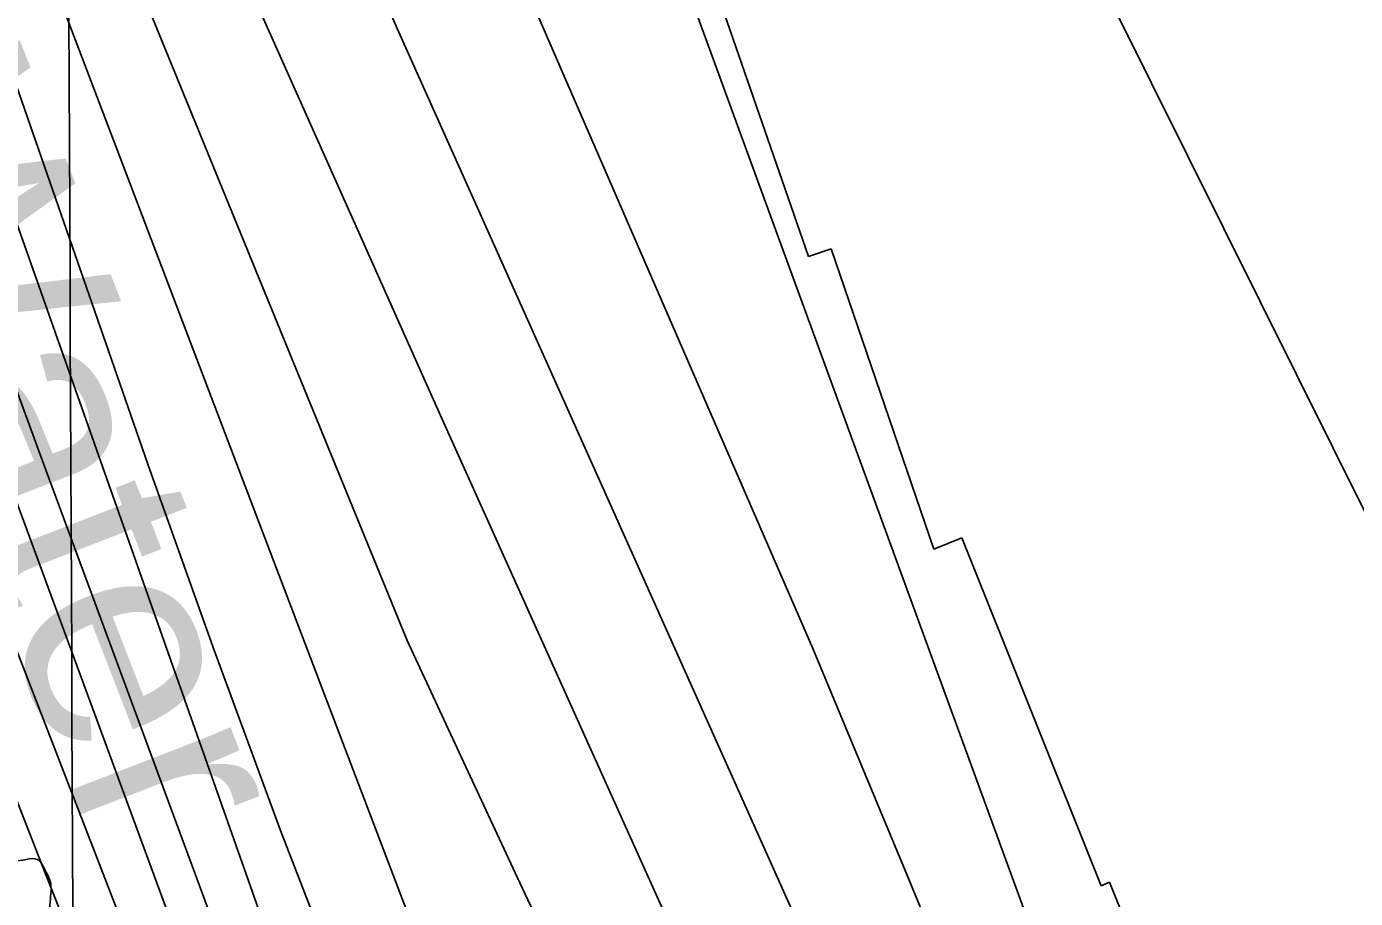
# Model space of a CAD drawing. Extents: x 3424494 to 3462436, y 522220 to 547718.
# Drawn here: x 3439095.3 to 3439588.5, y 542669.6 to 542993.2 of the extents above; entities that cross this region are included whole.
import ezdxf

# ---------------------------------------------------------------- set-up
doc = ezdxf.new("R2010")
doc.units = 0
for name, color, linetype in [('V-GRID-MAJR', 7, 'Continuous'), ('V-RIVR-EDGE', 7, 'Continuous'), ('V-RIVR-IDEN', 7, 'Continuous'), ('V-RRAP-RVMT', 7, 'Continuous'), ('V-TOPO-DPTH', 7, 'Continuous'), ('V-TOPO-MAJR', 7, 'Continuous'), ('V-TOPO-MINR', 7, 'Continuous'), ('V-TOPO-WATR', 7, 'Continuous')]:
    doc.layers.add(name, color=color, linetype=linetype)

msp = doc.modelspace()

# ---------------------------------------------------------------- linework, layer by layer
at = {"layer": 'V-GRID-MAJR'}
msp.add_spline([(3439178.107, 527657.921), (3439151.673, 533715.78), (3439125.227, 539776.723), (3439098.7800000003, 545837.68), (3439098.767, 545840.7490000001)], degree=3, dxfattribs=at)
at = {"layer": 'V-RIVR-EDGE'}
msp.add_spline([(3438393.423125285, 545837.5690011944), (3438393.605869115, 545836.8732841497), (3438395.0544969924, 545831.3864701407), (3438401.622584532, 545826.618094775), (3438403.802305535, 545821.1294729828), (3438403.783323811, 545813.4529951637), (3438405.216585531, 545801.7518895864), (3438408.4685411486, 545786.390798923), (3438409.178844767, 545777.9814201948), (3438409.1589591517, 545769.9393958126), (3438409.4928695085, 545757.1443622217), (3438410.9243234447, 545744.7121635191), (3438420.2902386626, 545688.7600382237), (3438423.4915763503, 545652.9283400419), (3438428.859076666, 545606.1248216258), (3438430.598228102, 545570.2967390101), (3438432.3735352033, 545549.0905189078), (3438435.9178221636, 545504.1192527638), (3438439.1616427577, 545485.4682430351), (3438444.9570581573, 545463.8865335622), (3438449.3137884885, 545451.8126502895), (3438457.7023777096, 545444.115382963), (3438458.05526979, 545438.9968271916), (3438458.7719006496, 545433.1462744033), (3438463.516774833, 545430.2101513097), (3438470.819571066, 545426.9021544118), (3438472.633745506, 545421.4144365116), (3438472.247409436, 545413.0077694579), (3438471.1055751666, 545394.7331529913), (3438468.146854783, 545380.8496147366), (3438467.7677498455, 545375.3673201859), (3438465.5473537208, 545364.4063466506), (3438464.7837204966, 545351.2484781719), (3438465.8523395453, 545339.9138230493), (3438471.673967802, 545328.9329638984), (3438480.745743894, 545301.8599209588), (3438480.7095882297, 545287.2380584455), (3438482.1383304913, 545273.7092200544), (3438487.217115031, 545257.9780633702), (3438494.1353829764, 545246.9944925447), (3438498.86850657, 545239.3062641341), (3438502.8596903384, 545227.233284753), (3438508.266961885, 545196.5138151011), (3438511.136197, 545174.2082436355), (3438523.4382353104, 545123.0009925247), (3438525.5863201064, 545104.7182410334), (3438525.5700500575, 545098.1384029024), (3438527.724462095, 545082.414477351), (3438530.970994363, 545064.8601073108), (3438530.937550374, 545051.3348844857), (3438530.541271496, 545038.9072052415), (3438527.597013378, 545030.8724119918), (3438526.841515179, 545021.0044625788), (3438528.6240534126, 545002.7226149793), (3438527.4605257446, 544975.6748810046), (3438526.314172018, 544955.572531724), (3438524.8104067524, 544938.7610054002), (3438526.986512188, 544931.8101973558), (3438537.919465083, 544918.2578577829), (3438543.7438050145, 544908.3736383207), (3438545.548940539, 544899.2304547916), (3438545.525439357, 544889.726244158), (3438542.5649111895, 544875.1116127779), (3438542.1686323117, 544862.6839335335), (3438543.6172601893, 544857.1971195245), (3438543.61183684, 544855.0038401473), (3438540.6766176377, 544850.6245125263), (3438539.1909302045, 544841.123917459), (3438540.2532220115, 544827.2304363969), (3438541.691907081, 544817.7226101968), (3438544.951093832, 544805.2858920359), (3438544.9140342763, 544790.29848296), (3438543.3949028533, 544767.2726650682), (3438545.902206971, 544746.4301837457), (3438547.696495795, 544732.9004414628), (3438549.124334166, 544719.0060565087), (3438553.4946228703, 544712.4153716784), (3438557.505692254, 544708.3844166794), (3438557.1347223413, 544706.1920411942), (3438556.0335631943, 544704.3670200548), (3438550.9086801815, 544701.4553020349), (3438550.1586053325, 544693.7806319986), (3438554.4927383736, 544672.5680846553), (3438557.728423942, 544650.6271558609), (3438563.1365993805, 544620.2732327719), (3438569.6631079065, 544598.6897155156), (3438581.954299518, 544543.0959056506), (3438585.194504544, 544522.9827096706), (3438584.7882828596, 544506.5340182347), (3438588.40578504, 544491.17202368), (3438594.9395246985, 544472.5128789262), (3438598.5615463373, 544458.9786171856), (3438598.513640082, 544439.6046493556), (3438598.4774844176, 544424.9827868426), (3438598.0793977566, 544411.8240144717), (3438598.064031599, 544405.6097229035), (3438599.5063322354, 544397.5640829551), (3438604.2177624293, 544381.1027370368), (3438610.372397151, 544356.9612977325), (3438613.2588062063, 544341.6011109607), (3438619.0867617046, 544333.17907775), (3438624.9056782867, 544321.1015789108), (3438628.147691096, 544301.7194760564), (3438628.823646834, 544279.4193279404), (3438634.9900321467, 544260.029993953), (3438634.968338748, 544251.256876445), (3438637.8484205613, 544233.3378637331), (3438638.5370307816, 544216.155367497), (3438645.087040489, 544204.0760608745), (3438650.9086687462, 544193.0952017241), (3438650.8815519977, 544182.1288048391), (3438651.555699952, 544159.0975635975), (3438651.5412376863, 544153.2488185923), (3438652.964556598, 544137.5267008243), (3438657.3176713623, 544123.9906312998), (3438667.1105977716, 544092.8947683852), (3438672.901493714, 544069.4853260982), (3438679.7953565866, 544048.6319980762), (3438680.4939096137, 544035.4705140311), (3438681.9289791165, 544024.50050158), (3438680.4487150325, 544017.1931858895), (3438685.52569179, 544000.73093608), (3438686.9408756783, 543981.7188992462), (3438692.7299638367, 543957.5783638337), (3438693.7660427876, 543933.084032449), (3438694.094529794, 543918.0957194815), (3438698.072155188, 543900.5395416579), (3438698.411488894, 543889.9377874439), (3438698.400642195, 543885.55122869), (3438700.9585642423, 543885.1793548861), (3438708.6413693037, 543887.7191991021), (3438712.649727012, 543882.5916044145), (3438718.454181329, 543864.66536057), (3438733.32679617, 543818.2038875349), (3438741.3082598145, 543793.6923822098), (3438746.7263780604, 543767.3594713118), (3438753.9550551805, 543734.0766562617), (3438762.2758525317, 543698.963396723), (3438770.981178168, 543671.5257111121), (3438780.048434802, 543642.6249353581), (3438782.9438827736, 543630.9202142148), (3438781.847243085, 543630.9229258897), (3438771.2445849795, 543630.218045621), (3438766.8544106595, 543628.7667060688), (3438765.7424048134, 543622.5551261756), (3438771.2075254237, 543615.230636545), (3438777.024634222, 543602.42204458), (3438775.1661690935, 543589.997980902), (3438778.802652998, 543582.3124641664), (3438781.724313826, 543581.2085933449), (3438785.7480376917, 543582.2952902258), (3438793.0689117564, 543586.2982245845), (3438797.8174015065, 543584.8242877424), (3438800.359957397, 543578.2381223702), (3438805.7636133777, 543546.0564664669), (3438811.9281909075, 543525.9360393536), (3438819.53326129, 543497.0388791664), (3438822.8060064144, 543490.0853594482), (3438824.621084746, 543484.9631881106), (3438830.070839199, 543471.4244069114), (3438839.889978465, 543450.9293943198), (3438843.888393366, 543441.78078744), (3438850.4239408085, 543423.8527358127), (3438851.8698570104, 543417.2692821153), (3438850.7506200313, 543408.1333297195), (3438850.3669956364, 543400.8233023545), (3438855.0829452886, 543386.1896892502), (3438860.166249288, 543372.2862653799), (3438866.730721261, 543366.0557037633), (3438867.803859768, 543356.5487814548), (3438867.7821663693, 543347.7756639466), (3438868.862536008, 543341.1931141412), (3438880.5247742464, 543326.9078736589), (3438889.629090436, 543312.9945069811), (3438898.720752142, 543293.9634884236), (3438901.976323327, 543280.0645840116), (3438905.960275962, 543265.0672321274), (3438917.2045419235, 543229.5811948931), (3438923.0035728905, 543209.4616716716), (3438927.741215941, 543203.6011760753), (3438932.814577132, 543185.6767400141), (3438937.1396712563, 543160.8087270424), (3438942.558693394, 543134.8413627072), (3438946.9027692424, 543117.6498275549), (3438946.88469141, 543110.3388962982), (3438946.500163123, 543102.6633223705), (3438951.2251516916, 543091.6851748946), (3438960.7067650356, 543082.5230096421), (3438961.423395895, 543076.6724568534), (3438965.41277188, 543063.8683843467), (3438966.4831987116, 543053.2648223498), (3438963.909910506, 543047.4224045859), (3438962.0704271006, 543042.6748187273), (3438965.321478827, 543026.9481815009), (3438970.3858011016, 543005.3682798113), (3438977.2778561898, 542983.7838586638), (3438982.736649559, 542973.9005430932), (3438991.828311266, 542954.869524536), (3439000.915453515, 542934.010773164), (3439008.5539678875, 542918.6388358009), (3439023.8499783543, 542895.571438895), (3439028.205804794, 542883.1320090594), (3439036.954517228, 542873.2405584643), (3439040.9447971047, 542860.8020325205), (3439048.213245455, 542843.6032662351), (3439058.7752284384, 542827.8585511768), (3439070.4103499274, 542802.60691381), (3439079.500203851, 542782.8448021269), (3439082.3766700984, 542763.463603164), (3439082.7069648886, 542749.206383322), (3439081.5759773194, 542735.318325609), (3439079.3384072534, 542717.4119673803), (3439078.95568675, 542710.467486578), (3439082.9432549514, 542696.9323209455), (3439086.210576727, 542687.7855218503), (3439090.587192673, 542683.7536629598), (3439099.3612140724, 542684.0975161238), (3439102.2756437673, 542680.0692727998), (3439104.093433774, 542676.0437411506), (3439104.0744520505, 542668.3672633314), (3439104.0473353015, 542657.4008664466), (3439105.4851164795, 542647.5274936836), (3439106.202651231, 542642.042487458), (3439115.28979348, 542621.1837360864), (3439129.125425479, 542598.8510478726), (3439132.4171523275, 542599.5740059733), (3439141.517852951, 542584.1984530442), (3439147.3232111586, 542566.6377557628), (3439154.5853322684, 542546.8801635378), (3439164.0416366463, 542527.482694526), (3439169.8488026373, 542510.6530903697), (3439173.478055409, 542500.0432011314), (3439177.4764703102, 542490.894594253), (3439190.5900480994, 542472.2191794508), (3439206.2470856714, 542447.3231458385), (3439209.1362064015, 542433.0595987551), (3439211.314119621, 542426.8398838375), (3439222.259726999, 542418.4051961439), (3439225.898922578, 542411.8163190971), (3439227.334895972, 542401.2118532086), (3439229.88106743, 542396.0878740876), (3439237.537659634, 542388.0268679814), (3439240.4394348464, 542378.8809727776), (3439242.9792790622, 542371.1981677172), (3439252.79932222, 542351.0687016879), (3439262.6076147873, 542326.187130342), (3439271.70831541, 542310.8115774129), (3439276.4134183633, 542291.7914055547), (3439280.3937554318, 542275.3318674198), (3439282.560821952, 542264.7255937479), (3439280.3585036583, 542261.0755514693), (3439278.1607048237, 542259.2532420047), (3439283.2403932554, 542243.8876318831), (3439285.4038442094, 542231.8191719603), (3439293.054109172, 542221.1993399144), (3439297.051620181, 542211.6851864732), (3439308.341080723, 542194.47647738), (3439310.8899638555, 542190.4491379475), (3439316.372258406, 542190.0700330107), (3439317.458955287, 542186.0463091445), (3439322.881592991, 542161.5411310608), (3439326.8646417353, 542146.1782326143), (3439328.6607383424, 542133.379583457), (3439327.8934895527, 542118.7595287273), (3439331.136406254, 542099.7429724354), (3439347.105660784, 542053.2787877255), (3439351.8134754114, 542035.3552555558), (3439360.5459177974, 542018.8839668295), (3439371.1015735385, 542000.5804258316), (3439381.292586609, 541982.6433352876), (3439394.0632151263, 541973.1074884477), (3439397.703314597, 541966.8841579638), (3439399.8685733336, 541955.5467911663), (3439406.053036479, 541943.4683884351), (3439414.79451778, 541930.6525653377), (3439422.8121370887, 541920.7629225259), (3439437.759774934, 541904.6418142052), (3439450.4987672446, 541882.3118376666), (3439460.6608557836, 541852.677257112), (3439464.660174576, 541843.8941967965), (3439468.2894273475, 541833.2843075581), (3439481.770359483, 541815.3390819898), (3439490.141774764, 541800.6964299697), (3439498.5195172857, 541788.612603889), (3439505.0740464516, 541778.3610300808), (3439505.4224190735, 541771.4147414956), (3439505.7463866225, 541754.5986957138), (3439506.8258523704, 541747.6505993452), (3439515.1990754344, 541733.7390404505), (3439522.834878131, 541717.2704633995), (3439531.2216595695, 541708.8421029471), (3439533.7615037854, 541701.1592978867), (3439533.7334831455, 541689.8273544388), (3439534.0511234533, 541670.4524827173), (3439534.0303339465, 541662.044911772), (3439535.478961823, 541656.5580977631), (3439543.4929655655, 541645.2062687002), (3439555.873642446, 541625.8015685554), (3439565.698205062, 541607.4998353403), (3439574.0470230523, 541583.7185192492), (3439582.767714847, 541562.4951252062), (3439587.4800489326, 541546.3993258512), (3439591.8575687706, 541542.7330135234), (3439598.796626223, 541540.1570136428), (3439601.346413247, 541536.4952207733), (3439607.531780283, 541524.7823646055), (3439631.5394436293, 541476.836108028), (3439645.7098898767, 541442.0739327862), (3439652.6245422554, 541429.6281757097), (3439663.172062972, 541408.0347156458), (3439674.8442440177, 541397.7704873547), (3439682.845593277, 541381.301006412)], degree=3, dxfattribs=at)
at = {"layer": 'V-RRAP-RVMT'}
for p, q in [((3439344.237000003, 543026.9570000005), (3439385.593000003, 542907.8710000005)), ((3439385.5930000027, 542907.8710000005), (3439393.927000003, 542910.7250000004)), ((3439393.927000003, 542910.7250000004), (3439432.0320000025, 542799.2890000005)), ((3439432.0320000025, 542799.2890000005), (3439442.4500000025, 542803.4250000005)), ((3439442.4500000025, 542803.4250000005), (3439494.1030000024, 542674.3430000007)), ((3439494.103000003, 542674.3430000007), (3439497.294000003, 542675.6630000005)), ((3439497.294000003, 542675.6630000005), (3439545.5620000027, 542556.2990000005))]:
    msp.add_line(p, q, dxfattribs=at)
at = {"layer": 'V-TOPO-DPTH'}
for points in [[(3438435.1318371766, 545837.7570621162), (3438480.3965826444, 545548.6300448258), (3438542.314432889, 545109.1478213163), (3438602.5336780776, 544671.3726240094), (3438632.6075107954, 544438.0110925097), (3438654.428320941, 544310.2451828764), (3438676.308079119, 544206.3186920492), (3438831.4765738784, 543603.1345865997), (3438892.201087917, 543369.6972647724), (3438905.735190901, 543333.9044519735), (3438978.438362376, 543124.277074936), (3439240.6147650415, 542411.8475030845), (3439474.2348853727, 541857.8513644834), (3439497.947986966, 541806.7079475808), (3439587.7087887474, 541608.9581742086), (3439970.5114137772, 540785.546635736)], [(3439970.5114137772, 540785.546635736), (3439587.7087887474, 541608.9581742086), (3439497.947986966, 541806.7079475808), (3439474.2348853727, 541857.8513644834), (3439240.6147650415, 542411.8475030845), (3438978.438362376, 543124.277074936), (3438905.735190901, 543333.9044519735), (3438892.201087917, 543369.6972647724), (3438831.4765738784, 543603.1345865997), (3438676.308079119, 544206.3186920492), (3438654.428320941, 544310.2451828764), (3438632.6075107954, 544438.0110925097), (3438602.5336780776, 544671.3726240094), (3438542.314432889, 545109.1478213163), (3438480.3965826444, 545548.6300448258), (3438435.1318371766, 545837.7570621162)], [(3438993.988881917, 543358.2486584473), (3439236.610961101, 542765.3763426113), (3439257.4731941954, 542720.3633345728), (3439278.445859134, 542675.4012620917), (3439291.1363063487, 542648.3250003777), (3439305.7932590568, 542616.9146394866), (3439320.379126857, 542585.4714499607), (3439334.8583672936, 542553.9790174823), (3439349.266522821, 542522.4537563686), (3439368.694631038, 542479.7535571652), (3439373.3336154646, 542469.5529549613), (3439377.970197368, 542459.351261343), (3439382.603175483, 542449.1479306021), (3439387.233751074, 542438.9435084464), (3439705.4331587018, 541737.3966704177)], [(3438993.988881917, 543358.2486584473), (3439236.610961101, 542765.3763426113), (3439257.4731941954, 542720.3633345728), (3439278.445859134, 542675.4012620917), (3439291.1363063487, 542648.3250003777), (3439305.7932590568, 542616.9146394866), (3439320.379126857, 542585.4714499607), (3439334.8583672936, 542553.9790174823), (3439349.266522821, 542522.4537563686), (3439368.694631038, 542479.7535571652), (3439373.3336154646, 542469.5529549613), (3439377.970197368, 542459.351261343), (3439382.603175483, 542449.1479306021), (3439387.233751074, 542438.9435084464), (3439705.4331587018, 541737.3966704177)], [(3439662.990141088, 541658.858799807), (3439571.375931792, 541873.9217050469), (3439530.970900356, 541968.1850693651), (3439490.2846756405, 542062.3261575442), (3439449.176661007, 542156.2838315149), (3439407.7874530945, 542250.1192293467), (3439338.879841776, 542405.3989411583), (3439331.7649904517, 542421.5164868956), (3439324.6920785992, 542437.652318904), (3439317.682075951, 542453.8155803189), (3439310.7140127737, 542469.997128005), (3438981.585414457, 543334.3781583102)], [(3439662.990141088, 541658.858799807), (3439571.375931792, 541873.9217050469), (3439530.970900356, 541968.1850693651), (3439490.2846756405, 542062.3261575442), (3439449.176661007, 542156.2838315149), (3439407.7874530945, 542250.1192293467), (3439338.879841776, 542405.3989411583), (3439331.7649904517, 542421.5164868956), (3439324.6920785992, 542437.652318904), (3439317.682075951, 542453.8155803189), (3439310.7140127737, 542469.997128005), (3438981.585414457, 543334.3781583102)], [(3438960.3331203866, 543292.6978461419), (3439232.466559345, 542520.6386262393), (3439238.7467729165, 542503.1149162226), (3439245.148950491, 542485.6366074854), (3439251.734074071, 542468.226400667), (3439258.4411616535, 542450.8615951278), (3439265.3399437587, 542433.5724182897), (3439272.3722815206, 542416.3386494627), (3439279.6049527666, 542399.1879926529), (3439286.9711796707, 542382.0927438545), (3439322.093108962, 542301.8725417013), (3439347.1622732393, 542244.7271720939), (3439372.2871365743, 542187.6063506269), (3439397.4955484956, 542130.5223513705), (3439422.759659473, 542073.4629002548), (3439622.8250095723, 541622.503156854)], [(3439622.8250095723, 541622.503156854), (3439422.759659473, 542073.4629002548), (3439397.4955484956, 542130.5223513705), (3439372.2871365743, 542187.6063506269), (3439347.1622732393, 542244.7271720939), (3439322.093108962, 542301.8725417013), (3439286.9711796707, 542382.0927438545), (3439279.6049527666, 542399.1879926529), (3439272.3722815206, 542416.3386494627), (3439265.3399437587, 542433.5724182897), (3439258.4411616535, 542450.8615951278), (3439251.734074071, 542468.226400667), (3439245.148950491, 542485.6366074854), (3439238.7467729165, 542503.1149162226), (3439232.466559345, 542520.6386262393), (3438960.3331203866, 543292.6978461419)], [(3438873.6142553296, 543281.9484567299), (3438986.8934530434, 542979.3288089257), (3439023.9717350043, 542881.2418117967), (3439061.4710475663, 542783.3176057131), (3439099.6019060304, 542685.6375861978), (3439138.153795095, 542588.1203577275), (3439196.3944995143, 542442.1801119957), (3439206.2014820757, 542417.7794795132), (3439216.0879832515, 542393.4113359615), (3439226.0937623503, 542369.0919258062), (3439236.179060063, 542344.8050045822), (3439520.753627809, 541664.2188612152)], [(3439618.084627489, 542027.3528907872), (3439577.8554747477, 542116.9233899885), (3439537.6886582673, 542206.5218604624), (3439497.563399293, 542296.1389784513), (3439443.897802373, 542416.1094424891), (3439430.6197956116, 542445.747799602), (3439417.3195030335, 542475.3761373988), (3439403.9857817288, 542504.9894462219), (3439390.6297746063, 542534.5927357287), (3439333.297842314, 542661.4766287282), (3439291.3463366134, 542754.5534160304), (3439249.5110726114, 542847.6822906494), (3439207.8501711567, 542940.8892962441), (3439166.3055113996, 543034.1483891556)], [(3439618.084627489, 542027.3528907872), (3439577.8554747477, 542116.9233899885), (3439537.6886582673, 542206.5218604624), (3439497.563399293, 542296.1389784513), (3439443.897802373, 542416.1094424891), (3439430.6197956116, 542445.747799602), (3439417.3195030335, 542475.3761373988), (3439403.9857817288, 542504.9894462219), (3439390.6297746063, 542534.5927357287), (3439333.297842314, 542661.4766287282), (3439291.3463366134, 542754.5534160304), (3439249.5110726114, 542847.6822906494), (3439207.8501711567, 542940.8892962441), (3439166.3055113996, 543034.1483891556)]]:
    msp.add_lwpolyline(points, dxfattribs=at)
at = {"layer": 'V-TOPO-MAJR'}
msp.add_lwpolyline([(3439805.2023383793, 541705.5609729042), (3439550.0004396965, 542274.3779547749), (3439533.960162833, 542310.3428260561), (3439518.0262281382, 542346.3544690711), (3439502.251806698, 542382.4362696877), (3439486.5837274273, 542418.5648420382), (3439464.2365622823, 542470.4084769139), (3439459.833355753, 542480.6552310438), (3439455.4455222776, 542490.9085435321), (3439451.080748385, 542501.1716935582), (3439446.731347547, 542511.4414019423), (3439442.37515391, 542521.7081644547), (3439437.9945306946, 542531.9644410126), (3439433.5772631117, 542542.2049886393), (3439429.1355659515, 542552.4350503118), (3439417.12888599, 542579.9539068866), (3439406.630327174, 542603.9199687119), (3439396.0848373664, 542627.8652797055), (3439385.46895107, 542651.7794644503), (3439374.8061337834, 542675.6728983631), (3439232.886107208, 542992.4370477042), (3439204.1532822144, 543058.4911885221)], dxfattribs=at)
at = {"layer": 'V-TOPO-MINR'}
for points in [[(3439108.3029857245, 543404.3083540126), (3439387.1152665, 542762.4149125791), (3439422.5980881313, 542677.0930097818), (3439472.589224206, 542555.6158903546), (3439482.8500669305, 542530.9360503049), (3439493.229365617, 542506.3066345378), (3439503.7863482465, 542481.7528551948), (3439514.461786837, 542457.249500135), (3439703.621957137, 542027.3183394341)], [(3438993.988881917, 543358.2486584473), (3439236.610961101, 542765.3763426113), (3439257.4731941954, 542720.3633345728), (3439278.445859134, 542675.4012620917), (3439291.1363063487, 542648.3250003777), (3439305.7932590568, 542616.9146394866), (3439320.379126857, 542585.4714499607), (3439334.8583672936, 542553.9790174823), (3439349.266522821, 542522.4537563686), (3439368.694631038, 542479.7535571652), (3439373.3336154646, 542469.5529549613), (3439377.970197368, 542459.351261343), (3439382.603175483, 542449.1479306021), (3439387.233751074, 542438.9435084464), (3439705.4331587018, 541737.3966704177)], [(3438981.585414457, 543334.3781583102), (3439310.7140127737, 542469.997128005), (3439317.682075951, 542453.8155803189), (3439324.6920785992, 542437.652318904), (3439331.7649904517, 542421.5164868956), (3439338.879841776, 542405.3989411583), (3439407.7874530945, 542250.1192293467), (3439449.176661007, 542156.2838315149), (3439490.2846756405, 542062.3261575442), (3439530.970900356, 541968.1850693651), (3439571.375931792, 541873.9217050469), (3439662.990141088, 541658.858799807)], [(3438971.950261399, 543315.5115900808), (3439140.3791335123, 542830.850185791), (3439164.6503376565, 542762.7454968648), (3439189.632598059, 542694.9090555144), (3439215.681442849, 542627.4749855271), (3439242.441343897, 542560.3091631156), (3439272.4972084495, 542486.567189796), (3439284.849896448, 542456.5101522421), (3439297.3187353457, 542426.5017731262), (3439309.9618005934, 542396.5663816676), (3439322.7210167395, 542366.6796486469), (3439638.4991548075, 541632.9255297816)], [(3438889.6783095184, 543314.6627288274), (3439039.7113041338, 542896.6939135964), (3439073.2491999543, 542808.8503234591), (3439218.9420506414, 542432.860830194), (3439225.4045917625, 542416.3489985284), (3439231.9413881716, 542399.8669076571), (3439238.5895675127, 542383.4294279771), (3439245.3120021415, 542367.0216890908), (3439400.4323229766, 541992.0344060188), (3439429.0822586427, 541923.4384004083), (3439458.0425893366, 541854.9749410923), (3439487.468512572, 541786.7103012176), (3439517.204830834, 541718.5782076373), (3439546.7889696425, 541651.4195211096), (3439562.0231801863, 541616.9917412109), (3439577.3335760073, 541582.5980271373), (3439592.7582497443, 541548.2554118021)], [(3439232.8487078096, 543302.2253688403), (3439511.374106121, 542540.1029890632), (3439515.6743461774, 542528.6493680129), (3439520.1076095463, 542517.2488244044), (3439524.740407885, 542505.9278969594), (3439529.5062295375, 542494.6600469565), (3439595.9944657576, 542341.2315803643)], [(3438960.3331203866, 543292.6978461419), (3439232.466559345, 542520.6386262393), (3439238.7467729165, 542503.1149162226), (3439245.148950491, 542485.6366074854), (3439251.734074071, 542468.226400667), (3439258.4411616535, 542450.8615951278), (3439265.3399437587, 542433.5724182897), (3439272.3722815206, 542416.3386494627), (3439279.6049527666, 542399.1879926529), (3439286.9711796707, 542382.0927438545), (3439322.093108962, 542301.8725417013), (3439347.1622732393, 542244.7271720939), (3439372.2871365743, 542187.6063506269), (3439397.4955484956, 542130.5223513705), (3439422.759659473, 542073.4629002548), (3439622.8250095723, 541622.503156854)], [(3438873.6142553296, 543281.9484567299), (3438986.8934530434, 542979.3288089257), (3439023.9717350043, 542881.2418117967), (3439061.4710475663, 542783.3176057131), (3439099.6019060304, 542685.6375861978), (3439138.153795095, 542588.1203577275), (3439196.3944995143, 542442.1801119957), (3439206.2014820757, 542417.7794795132), (3439216.0879832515, 542393.4113359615), (3439226.0937623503, 542369.0919258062), (3439236.179060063, 542344.8050045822), (3439520.753627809, 541664.2188612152)], [(3439618.084627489, 542027.3528907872), (3439577.8554747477, 542116.9233899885), (3439537.6886582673, 542206.5218604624), (3439497.563399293, 542296.1389784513), (3439443.897802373, 542416.1094424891), (3439430.6197956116, 542445.747799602), (3439417.3195030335, 542475.3761373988), (3439403.9857817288, 542504.9894462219), (3439390.6297746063, 542534.5927357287), (3439333.297842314, 542661.4766287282), (3439291.3463366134, 542754.5534160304), (3439249.5110726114, 542847.6822906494), (3439207.8501711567, 542940.8892962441), (3439166.3055113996, 543034.1483891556)], [(3439037.908022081, 543005.37363169), (3439069.053556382, 542919.6534866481), (3439100.4758365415, 542834.0331371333), (3439254.4307387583, 542417.6496079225), (3439255.8337819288, 542413.909951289), (3439257.260527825, 542410.1794899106), (3439258.7228278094, 542406.4628214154), (3439260.208830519, 542402.7553481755), (3439285.1204092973, 542341.4518601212), (3439299.2435334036, 542307.1690663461), (3439313.584679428, 542272.9789536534), (3439328.2528583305, 542238.9278625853), (3439343.139059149, 542204.9694525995), (3439597.567970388, 541632.0489193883)], [(3439620.748461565, 542755.7709027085), (3439580.176947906, 542836.969462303), (3439539.666939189, 542918.1986515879), (3439499.249187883, 542999.4737854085)]]:
    msp.add_lwpolyline(points, dxfattribs=at)
at = {"layer": 'V-TOPO-WATR'}
msp.add_lwpolyline([(3439970.5114137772, 540785.546635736), (3439587.7087887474, 541608.9581742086), (3439497.947986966, 541806.7079475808), (3439474.2348853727, 541857.8513644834), (3439240.6147650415, 542411.8475030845), (3438978.438362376, 543124.277074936), (3438905.735190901, 543333.9044519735), (3438892.201087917, 543369.6972647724), (3438831.4765738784, 543603.1345865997), (3438676.308079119, 544206.3186920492), (3438654.428320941, 544310.2451828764), (3438632.6075107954, 544438.0110925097), (3438602.5336780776, 544671.3726240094), (3438542.314432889, 545109.1478213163), (3438480.3965826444, 545548.6300448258), (3438435.1318371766, 545837.7570621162)], dxfattribs=at)

# ---------------------------------------------------------------- texts
at = {"layer": 'V-RIVR-IDEN'}
msp.add_text('Water ', height=83, rotation=291.1887896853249, dxfattribs=at).set_placement((3439015.3064386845, 542958.5918342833))

doc.saveas('drawing.dxf')
